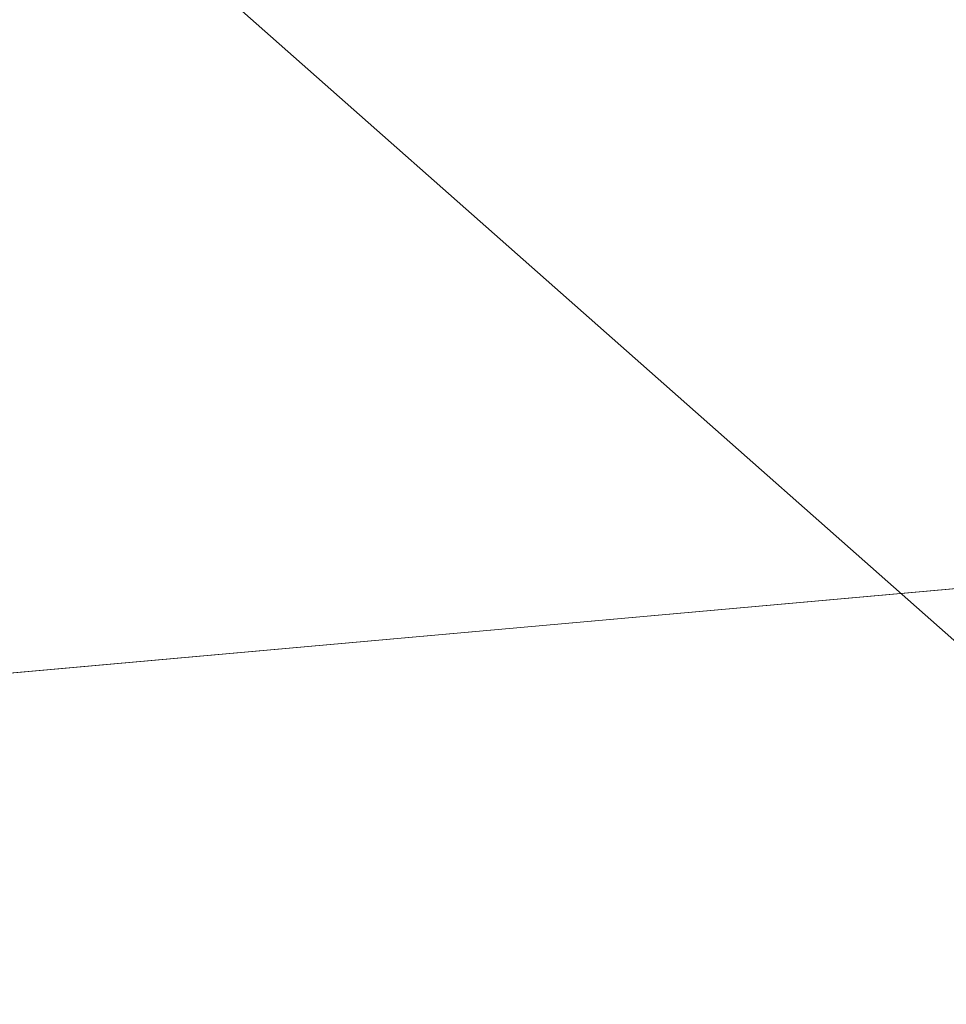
# Model space of a CAD drawing. Header units: millimetres. Extents: x 162876 to 168130, y 402614 to 405602.
# Tile 841 of 1056: x 165502.846 to 165503.576, y 403942.498 to 403943.273. Entities that reach past the tile are written whole.
import ezdxf
from ezdxf import colors
from ezdxf.entities.mleader import LeaderData, LeaderLine
from ezdxf.math import Vec2, Vec3

# ---------------------------------------------------------------- set-up
doc = ezdxf.new("R2010")
doc.units = ezdxf.units.MM
for name, color, linetype, lineweight in [('X-CA190022.004-UO-BGT_Ondergrond$0$GE_367_OWGBerm_groenvoorziening_grasenk_GEM', 253, 'Continuous', 9), ('X-CA190022.004-UO-BGT_Ondergrond$0$GE_407_OTDGeslotenverharding_cementbeton_Vlak_GEM', 253, 'Continuous', 9), ('X-CA190022.004-UO-KAD_Percelen$0$B-WE-KG-GRENS_PERCEEL-GV', 150, 'Continuous', 9), ('X-CA190022.004-UO-OPB_Opbreek_v0.1$0$V-WE-VH-VERHARDING_TEGEL-A-200', 252, 'Continuous', 18), ('X-CA190022.004-UO-OPB_Opbreek_v0.1$0$X-XX-AL-T25- LEADER ASFALT', 7, 'Continuous', 25)]:
    doc.layers.add(name, color=color, linetype=linetype, lineweight=lineweight)
doc.styles.add('X-CA190022.004-UO-OPB_Opbreek_v0.1$0$NLCS-ISO-M200-T25', font='NLCS-ISO.ttf', dxfattribs={"height": 0.5})

msp = doc.modelspace()

# ---------------------------------------------------------------- leaders
at = {"layer": 'X-CA190022.004-UO-OPB_Opbreek_v0.1$0$X-XX-AL-T25- LEADER ASFALT'}
ml = msp.add_multileader_mtext('Standard', dxfattribs=at)
ml.set_content('\\A1;Wegvak 2.16; Fietspad Geerbosch\\PTotaal teervrij:\\PFrezen asfalt 25mm:  273.0m{\\H0.7x;\\S2^ ;\\H1.42857x; }', color=256, style='X-CA190022.004-UO-OPB_Opbreek_v0.1$0$NLCS-ISO-M200-T25')
ml.set_leader_properties(color=256, linetype='ByLayer', lineweight=-1)
ml.build(insert=Vec2(0, 0))
ml.multileader.update_dxf_attribs({"text_left_attachment_type": 5, "text_right_attachment_type": 5, "dogleg_length": 0.5, "arrow_head_size": 0.5})
ctx = ml.context
ctx.base_point, ctx.char_height, ctx.arrow_head_size, ctx.landing_gap_size, ctx.plane_origin, ctx.plane_x_axis, ctx.plane_y_axis = Vec3(165519.48273, 403953.67045), 0.5, 0.5, 0.18, Vec3(165445.82713, 403966.77398), Vec3(0.692899, 0.721035), Vec3(-0.721035, 0.692899)
ctx.left_attachment, ctx.right_attachment = 5, 5
notes = []
notes.append((ctx, [(0, (1, 1, 0), (165519.13628, 403953.30993), (0.692899, 0.721035), 0.5, [(1, [(165496.54628, 403920.17207), (165523.5587, 403949.43517)], 0, [])])]))
ctx.mtext.insert, ctx.mtext.text_direction, ctx.mtext.rotation, ctx.mtext.width, ctx.mtext.flow_direction = Vec3(165517.97311, 403955.37081), Vec3(0.692899, 0.721035), 0.805295, 10.2162077, 5
ctx.mtext.has_bg_fill, ctx.mtext.bg_color, ctx.mtext.bg_scale_factor, ctx.mtext.bg_transparency, ctx.mtext.use_window_bg_color = 1, -1027028792, 1.5, 0, 1
for ctx, leaders in notes:
    for number, flags, end, landing, length, lines in leaders:
        leader = LeaderData()
        leader.index, (leader.has_last_leader_line, leader.has_dogleg_vector, leader.attachment_direction) = number, flags
        leader.last_leader_point, leader.dogleg_vector, leader.dogleg_length = Vec3(end), Vec3(landing), length
        for number, points, colour, breaks in lines:
            line = LeaderLine()
            line.index, line.vertices, line.color, line.breaks = number, Vec3.list(points), colors.encode_raw_color(colour), breaks
            leader.lines.append(line)
        ctx.leaders.append(leader)

# ---------------------------------------------------------------- next in the draw order: hatches: boundary and pattern name
at = {"layer": 'X-CA190022.004-UO-OPB_Opbreek_v0.1$0$V-WE-VH-VERHARDING_TEGEL-A-200'}
h = msp.add_hatch(dxfattribs=at)
h.set_pattern_fill('AVH-TEGEL_300X300_HALFST-SO', color=256, scale=2, pattern_type=2)
h.set_pattern_definition([(0, (0, 0), (0.6, 0.3), [0.6, -0.6]), (90, (0, 0), (-0.6, 4e-17), [])])
edge = h.paths.add_edge_path()
edge.add_line((165502.21851, 403948.25784), (165509.293, 403941.944))
edge.add_arc((165506.53368, 403938.88209), 4.12178, -33.41883, 47.97559, ccw=False)
edge.add_line((165509.974, 403936.612), (165509.288, 403935.914))
edge.add_line((165509.288, 403935.914), (165506.299, 403938.205))
edge.add_line((165506.299, 403938.205), (165508.068, 403940.262))
edge.add_line((165508.068, 403940.262), (165502.868, 403944.836))
edge.add_line((165502.868, 403944.836), (165502.549, 403946.314))
edge.add_line((165502.549, 403946.314), (165501.39472, 403947.32963))
edge.add_line((165501.39472, 403947.32963), (165502.21851, 403948.25784))

# ---------------------------------------------------------------- next in the draw order: linework, layer by layer
at = {"layer": 'X-CA190022.004-UO-BGT_Ondergrond$0$GE_367_OWGBerm_groenvoorziening_grasenk_GEM', "flags": 128}
msp.add_lwpolyline([(165503.293, 403936.224), (165501.649, 403938.443), (165501.693, 403939.269), (165501.76, 403939.335), (165504.789, 403942.27), (165504.206, 403942.881), (165501.969, 403942.681), (165501.41, 403943.249), (165496.305, 403938.312), (165497.763, 403936.831), (165497.568, 403936.696), (165495.044, 403939.523), (165500.547, 403945.616), (165500.229, 403945.879), (165498.003, 403948.09), (165495.343, 403950.194), (165493.382, 403950.786), (165491.549, 403951.006), (165489.683, 403950.612), (165476.688, 403947.364), (165448.956, 403939.557)], dxfattribs=at)
at = {"layer": 'X-CA190022.004-UO-BGT_Ondergrond$0$GE_407_OTDGeslotenverharding_cementbeton_Vlak_GEM', "flags": 128}
msp.add_lwpolyline([(165496.305, 403938.312), (165501.41, 403943.249), (165501.969, 403942.681), (165504.206, 403942.881), (165504.789, 403942.27), (165501.76, 403939.335), (165501.693, 403939.269), (165499.089, 403936.746), (165498.453, 403936.129), (165498.332, 403936.252), (165497.763, 403936.831), (165496.305, 403938.312)], dxfattribs=at)
at = {"layer": 'X-CA190022.004-UO-KAD_Percelen$0$B-WE-KG-GRENS_PERCEEL-GV', "flags": 128}
msp.add_lwpolyline([(165465.94, 403977.9), (165485.47, 403959.11), (165489.71, 403955.04), (165500.126, 403945.838), (165504.3, 403942.15), (165507.8, 403939), (165513.006, 403935.006), (165525.447, 403925.461), (165529.8, 403922.245), (165546.98, 403918.48), (165534.04, 403930.46), (165523.606, 403940.115), (165516.49, 403946.7), (165508.07, 403954.49), (165478.67, 403980.52)], dxfattribs=at)
msp.add_lwpolyline([(165494.566, 403939.736), (165497.079, 403937.449), (165504.3, 403942.15), (165500.126, 403945.838)], close=True, dxfattribs=at)

doc.saveas('drawing.dxf')
